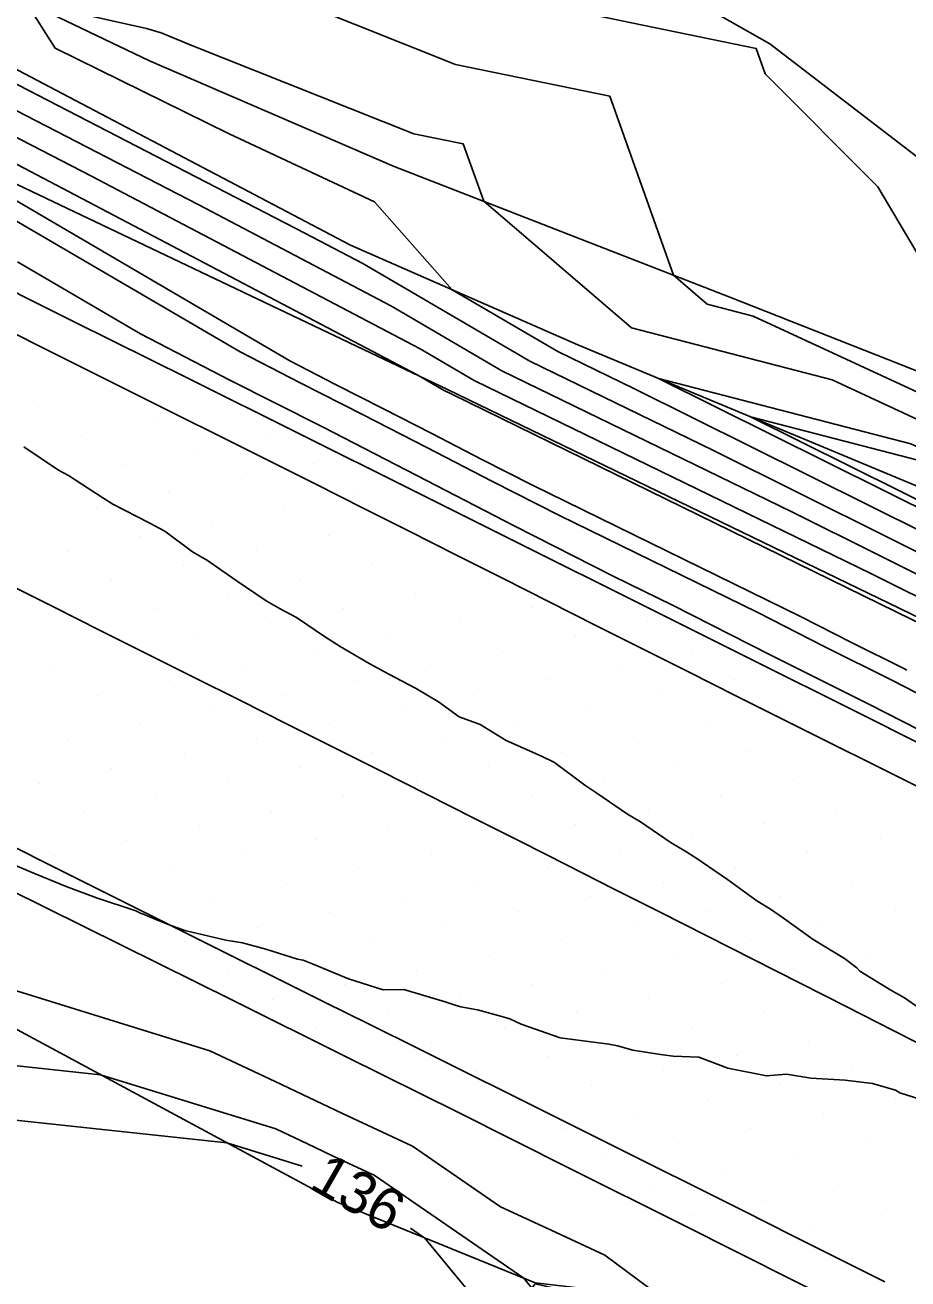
# Model space of a CAD drawing. Extents: x 2354170 to 2357230, y 866100 to 868290.
# Drawn here: x 2354514.6 to 2354556.8, y 867765.8 to 867825.8 of the extents above; entities that cross this region are included whole.
import ezdxf

# ---------------------------------------------------------------- set-up
doc = ezdxf.new("R2010")
doc.units = 0
for name, color, linetype in [('Default', 7, 'Continuous'), ('DTM Contours Major', 7, 'Continuous'), ('DTM Contours Minor', 7, 'Continuous'), ('Exist DTM Breakline', 7, 'Continuous'), ('Exist DTM Scan Elevation Point', 7, 'Continuous'), ('Exist Roads EOP', 7, 'Continuous'), ('PH Exist DTM Breakline', 7, 'Continuous')]:
    doc.layers.add(name, color=color, linetype=linetype)

msp = doc.modelspace()

# ---------------------------------------------------------------- linework, layer by layer
at = {"layer": 'Default'}
for points in [[(2354470.506, 867849.377), (2354474.06, 867847.64), (2354475.656, 867846.756), (2354490.189, 867840.432), (2354493.178, 867840.129), (2354494.614, 867839.435), (2354508.624, 867837.426), (2354513.41, 867835.329), (2354519.574, 867833.958), (2354524.073, 867832.585), (2354533.272, 867828.826), (2354537.128, 867827.291), (2354549.531, 867824.732), (2354549.962, 867823.523), (2354555.352, 867818.11), (2354559.266, 867811.479)], [(2354467.867, 867840.738), (2354477.265, 867836.298), (2354478.535, 867835.661), (2354478.775, 867835.543), (2354479.003, 867835.426), (2354505.674, 867822.317), (2354505.799, 867822.247), (2354506.785, 867821.73), (2354507.645, 867821.213), (2354507.762, 867821.151), (2354507.888, 867821.085), (2354527.222, 867809.774), (2354529.405, 867808.646), (2354531.694, 867807.489), (2354534.006, 867806.293), (2354536.398, 867805.059), (2354538.829, 867803.829), (2354551.654, 867797.546), (2354554.088, 867796.301), (2354556.592, 867795.049), (2354556.728, 867794.979)], [(2354510.381, 867831.956), (2354519.963, 867829.824), (2354522.569, 867829.029), (2354527.897, 867826.852), (2354535.138, 867823.969), (2354542.523, 867822.446), (2354545.576, 867813.874), (2354547.189, 867812.49), (2354549.379, 867811.923), (2354562.136, 867806.012), (2354570.623, 867802.823), (2354572.928, 867801.741), (2354582.478, 867798.096), (2354587.752, 867797.695), (2354598.75, 867797.556)], [(2354560.518, 867800.073), (2354543.668, 867808.451), (2354540.041, 867810.218), (2354534.98, 867813.179), (2354531.267, 867817.383), (2354524.308, 867820.641), (2354515.987, 867824.75), (2354514.566, 867826.977), (2354520.353, 867825.69), (2354521.065, 867825.473), (2354522.522, 867824.877), (2354533.149, 867820.647), (2354535.514, 867820.159), (2354536.492, 867817.414), (2354543.561, 867811.351), (2354553.155, 867808.863), (2354562.018, 867804.757)], [(2354595.94, 867781.268), (2354594.104, 867782.225), (2354590.878, 867784.04), (2354578.745, 867790.541), (2354569.53, 867794.381), (2354559.435, 867798.469), (2354551.229, 867802.549), (2354537.366, 867809.302), (2354532.081, 867812.395), (2354522.83, 867817.259), (2354509.729, 867824.019), (2354509.093, 867824.353), (2354506.507, 867825.81)], [(2354596.947, 867781.849), (2354594.065, 867783.352), (2354589.003, 867786.199), (2354580.046, 867790.998), (2354567.711, 867796.139), (2354559.976, 867799.271), (2354547.449, 867805.5), (2354538.703, 867809.76), (2354530.703, 867814.441), (2354527.939, 867815.895), (2354510.421, 867824.934)], [(2354509.037, 867823.104), (2354517.722, 867818.623), (2354533.459, 867810.348), (2354536.028, 867808.844), (2354555.009, 867799.598), (2354558.894, 867797.666), (2354571.349, 867792.623), (2354577.444, 867790.083), (2354592.753, 867781.88), (2354594.142, 867781.099), (2354594.933, 867780.687), (2354595.49, 867780.304), (2354606.302, 867775.371)], [(2354512.613, 867819.987), (2354533.335, 867809.09), (2354534.378, 867808.481), (2354534.489, 867808.423), (2354534.606, 867808.364), (2354534.724, 867808.303), (2354534.846, 867808.24), (2354534.97, 867808.177), (2354557.786, 867797.001), (2354558.01, 867796.886), (2354558.24, 867796.771), (2354558.471, 867796.653), (2354558.704, 867796.535), (2354559.991, 867796.201), (2354573.169, 867790.864), (2354576.143, 867789.625), (2354590.248, 867782.068), (2354592.835, 867780.157), (2354593.377, 867779.867), (2354593.935, 867779.558), (2354594.529, 867779.225), (2354604.981, 867774.144)], [(2354559.729, 867790.881), (2354554.945, 867793.327), (2354550.167, 867795.716), (2354545.522, 867798.092), (2354542.689, 867799.48), (2354537.951, 867801.879), (2354533.289, 867804.284), (2354528.782, 867806.615), (2354524.32, 867808.87), (2354520.067, 867811.067), (2354514.181, 867814.51)], [(2354580.781, 867792.692), (2354564.072, 867799.655), (2354561.059, 867800.875), (2354544.847, 867808.937), (2354556.931, 867805.804), (2354561.9, 867803.501), (2354565.206, 867802.259), (2354580.578, 867795.038), (2354584.861, 867793.404), (2354590.885, 867791.394), (2354595.43, 867789.944), (2354598.704, 867789.51)], [(2354557.997, 867778.329), (2354556.627, 867779.29), (2354555.964, 867779.664), (2354554.489, 867780.571), (2354554.348, 867780.72), (2354553.75, 867781.178), (2354552.255, 867782.088), (2354550.833, 867783.11), (2354550.217, 867783.538), (2354549.559, 867783.933), (2354548.151, 867784.946), (2354546.64, 867785.985), (2354546.078, 867786.344), (2354545.466, 867786.708), (2354543.991, 867787.72), (2354543.367, 867788.084), (2354541.9, 867789.091), (2354541.329, 867789.473), (2354539.872, 867790.557), (2354539.261, 867790.856), (2354537.572, 867791.61), (2354536.317, 867792.379), (2354535.325, 867792.745), (2354534.323, 867793.459), (2354533.226, 867794.104), (2354531.951, 867794.779), (2354531.012, 867795.288), (2354529.632, 867796.111), (2354528.87, 867796.581), (2354527.539, 867797.489), (2354526.75, 867797.907), (2354526.092, 867798.295), (2354524.653, 867799.269), (2354523.275, 867800.229), (2354522.559, 867800.634), (2354521.244, 867801.619), (2354520.486, 867802.032), (2354518.753, 867802.916), (2354518.271, 867803.215), (2354516.629, 867804.287), (2354516.156, 867804.549), (2354514.484, 867805.655)], [(2354458.562, 867794.368), (2354464.847, 867797.717), (2354468.883, 867796.785), (2354474.028, 867794.214), (2354478.3, 867790.991), (2354495.998, 867782.292), (2354492.376, 867772.362), (2354501.59, 867775.799), (2354508.342, 867766.098), (2354510.363, 867773.836), (2354524.195, 867772.356), (2354527.806, 867771.239)], [(2354513.426, 867785.907), (2354514.806, 867785.316), (2354516.522, 867784.626), (2354517.97, 867784.078), (2354519.843, 867783.447), (2354520.103, 867783.33), (2354520.171, 867783.312), (2354520.767, 867783.057), (2354521.529, 867782.747), (2354522.11, 867782.543), (2354522.193, 867782.515), (2354524.162, 867782.044), (2354524.944, 867781.927), (2354526.066, 867781.626), (2354527.586, 867781.141), (2354527.853, 867781.089), (2354528.336, 867780.908), (2354530.02, 867780.196), (2354531.689, 867779.673), (2354532.677, 867779.681), (2354534.647, 867779.092), (2354535.17, 867778.917), (2354535.404, 867778.853), (2354536.187, 867778.711), (2354537.362, 867778.39), (2354537.748, 867778.283), (2354538.281, 867778.028), (2354540.148, 867777.381), (2354542.479, 867777.079), (2354542.888, 867776.991), (2354543.63, 867776.784), (2354544.947, 867776.577), (2354545.559, 867776.498), (2354546.776, 867776.456), (2354548.173, 867775.918), (2354550.021, 867775.554), (2354550.98, 867775.63), (2354552.136, 867775.438), (2354553.792, 867775.349), (2354555.097, 867775.193), (2354556.188, 867774.865), (2354556.393, 867774.75), (2354558.056, 867774.218)], [(2354506.099, 867782.107), (2354523.391, 867776.761), (2354526.509, 867775.288), (2354529.735, 867773.759), (2354533.086, 867772.183), (2354537.299, 867769.283), (2354539.715, 867768.171), (2354542.28, 867766.97), (2354545.008, 867764.942), (2354545.338, 867764.868), (2354545.418, 867764.825), (2354546.675, 867764.21), (2354560.912, 867758.572), (2354563.245, 867757.521), (2354565.924, 867756.327), (2354568.895, 867754.923), (2354572.14, 867753.385), (2354580.612, 867750.283), (2354584.887, 867748.145), (2354589.212, 867746.04), (2354593.899, 867743.864), (2354594.17, 867743.755), (2354599.472, 867741.348)], [(2354532.988, 867768.268), (2354533.678, 867767.793), (2354537.507, 867763.142), (2354539.02, 867765.234), (2354544.78, 867763.93), (2354547.09, 867762.716), (2354564.032, 867754.425), (2354564.723, 867754.091), (2354576.772, 867749.007), (2354587.342, 867745.136), (2354588.954, 867744.33), (2354590.584, 867743.537), (2354592.351, 867742.716), (2354594.202, 867741.969), (2354596.423, 867740.961), (2354599.037, 867739.764), (2354601.985, 867738.389), (2354616.773, 867730.379), (2354618.604, 867729.622), (2354620.908, 867728.622), (2354621.495, 867728.368)]]:
    msp.add_lwpolyline(points, dxfattribs=at)
at = {"layer": 'DTM Contours Major'}
for points in [[(2354470.506, 867849.377), (2354474.06, 867847.64), (2354475.656, 867846.756), (2354490.189, 867840.432), (2354493.178, 867840.129), (2354494.614, 867839.435), (2354508.624, 867837.426), (2354513.41, 867835.329), (2354519.574, 867833.958), (2354524.073, 867832.585), (2354533.272, 867828.826), (2354537.128, 867827.291), (2354549.531, 867824.732), (2354549.962, 867823.523), (2354555.352, 867818.11), (2354559.266, 867811.479)], [(2354595.94, 867781.268), (2354594.104, 867782.225), (2354590.878, 867784.04), (2354578.745, 867790.541), (2354569.53, 867794.381), (2354559.435, 867798.469), (2354551.229, 867802.549), (2354537.366, 867809.302), (2354532.081, 867812.395), (2354522.83, 867817.259), (2354509.729, 867824.019), (2354509.093, 867824.353), (2354506.507, 867825.81)]]:
    msp.add_lwpolyline(points, dxfattribs=at)
at = {"layer": 'DTM Contours Minor'}
for points in [[(2354580.029, 867783.724), (2354577.02, 867785.946), (2354575.233, 867786.966), (2354573.596, 867787.855), (2354572.031, 867788.685), (2354562.609, 867791.135), (2354559.309, 867792.805), (2354556.043, 867794.475), (2354552.781, 867796.106), (2354549.61, 867797.728), (2354540.116, 867802.379), (2354536.916, 867803.999), (2354533.767, 867805.623), (2354530.723, 867807.198), (2354527.71, 867808.721), (2354524.837, 867810.205), (2354509.985, 867818.893)], [(2354599.297, 867783.206), (2354593.975, 867785.981), (2354584.628, 867791.238), (2354583.082, 867792.067), (2354563.465, 867800.241), (2354561.24, 867801.143), (2354549.261, 867807.099), (2354558.19, 867804.784), (2354561.861, 867803.083), (2354564.304, 867802.165), (2354581.853, 867793.921), (2354584.395, 867792.951), (2354591.512, 867790.577), (2354595.12, 867789.426), (2354599.072, 867788.902)], [(2354508.406, 867776.65), (2354518.163, 867775.606), (2354526.544, 867773.015), (2354528.055, 867772.301), (2354529.619, 867771.56), (2354531.244, 867770.796), (2354538.408, 867765.865), (2354538.799, 867765.39), (2354538.953, 867765.603), (2354544.966, 867764.243), (2354546.533, 867763.419), (2354564.232, 867754.758), (2354564.474, 867754.64), (2354568.705, 867752.855), (2354585.099, 867746.852), (2354587.598, 867745.602), (2354590.127, 867744.371), (2354592.867, 867743.099), (2354594.191, 867742.564), (2354595.051, 867742.174)]]:
    msp.add_lwpolyline(points, dxfattribs=at)
at = {"layer": 'Exist DTM Breakline'}
for points in [[(2354557.499, 867789.276), (2354555.261, 867790.39), (2354553.023, 867791.505), (2354550.789, 867792.626), (2354548.555, 867793.748), (2354546.321, 867794.871), (2354544.087, 867795.993), (2354541.855, 867797.119), (2354539.623, 867798.245), (2354537.391, 867799.371), (2354535.159, 867800.498), (2354532.926, 867801.622), (2354530.693, 867802.745), (2354528.46, 867803.869), (2354526.226, 867804.992), (2354523.99, 867806.11), (2354521.753, 867807.227), (2354519.517, 867808.344), (2354517.28, 867809.46), (2354515.046, 867810.582), (2354512.812, 867811.704)], [(2354513.674, 867799.116), (2354515.91, 867797.997), (2354518.145, 867796.878), (2354520.38, 867795.758), (2354522.615, 867794.638), (2354524.85, 867793.517), (2354527.084, 867792.395), (2354529.317, 867791.272), (2354531.55, 867790.148), (2354533.783, 867789.023), (2354536.015, 867787.897), (2354538.247, 867786.77), (2354540.478, 867785.642), (2354542.709, 867784.514), (2354544.939, 867783.385), (2354547.17, 867782.255), (2354549.399, 867781.125), (2354551.629, 867779.994), (2354553.858, 867778.862), (2354556.087, 867777.73), (2354558.316, 867776.597)], [(2354555.679, 867765.69), (2354553.446, 867766.814), (2354551.212, 867767.937), (2354548.978, 867769.059), (2354546.744, 867770.18), (2354544.508, 867771.3), (2354542.272, 867772.418), (2354540.035, 867773.534), (2354537.798, 867774.649), (2354535.56, 867775.763), (2354533.321, 867776.877), (2354531.083, 867777.99), (2354528.845, 867779.103), (2354526.606, 867780.217), (2354524.368, 867781.331), (2354522.131, 867782.446), (2354519.894, 867783.563), (2354517.659, 867784.682), (2354515.424, 867785.803), (2354513.19, 867786.925)]]:
    msp.add_lwpolyline(points, dxfattribs=at)
at = {"layer": 'Exist DTM Scan Elevation Point'}
for p, q in [((2354516.556, 867809.685), (2354516.556, 867809.685)), ((2354518.641, 867808.305), (2354518.641, 867808.305)), ((2354515.177, 867807.6), (2354515.177, 867807.6)), ((2354524.191, 867807.631), (2354524.191, 867807.631)), ((2354520.726, 867806.926), (2354520.726, 867806.926)), ((2354517.262, 867806.22), (2354517.262, 867806.22)), ((2354526.276, 867806.252), (2354526.276, 867806.252)), ((2354522.811, 867805.546), (2354522.811, 867805.546)), ((2354519.347, 867804.841), (2354519.347, 867804.841)), ((2354528.361, 867804.873), (2354528.361, 867804.873)), ((2354515.882, 867804.135), (2354515.882, 867804.135)), ((2354524.896, 867804.167), (2354524.896, 867804.167)), ((2354521.432, 867803.461), (2354521.432, 867803.461)), ((2354530.446, 867803.493), (2354530.446, 867803.493)), ((2354517.967, 867802.756), (2354517.967, 867802.756)), ((2354526.981, 867802.788), (2354526.981, 867802.788)), ((2354523.517, 867802.082), (2354523.517, 867802.082)), ((2354532.53, 867802.114), (2354532.53, 867802.114)), ((2354520.052, 867801.376), (2354520.052, 867801.376)), ((2354529.066, 867801.408), (2354529.066, 867801.408)), ((2354525.602, 867800.703), (2354525.602, 867800.703)), ((2354516.588, 867800.671), (2354516.588, 867800.671)), ((2354522.137, 867799.997), (2354522.137, 867799.997)), ((2354531.151, 867800.029), (2354531.151, 867800.029)), ((2354518.673, 867799.291), (2354518.673, 867799.291)), ((2354527.687, 867799.323), (2354527.687, 867799.323)), ((2354536.7, 867799.355), (2354536.7, 867799.355)), ((2354515.208, 867798.586), (2354515.208, 867798.586)), ((2354524.222, 867798.618), (2354524.222, 867798.618)), ((2354533.236, 867798.649), (2354533.236, 867798.649)), ((2354520.758, 867797.912), (2354520.758, 867797.912)), ((2354529.772, 867797.944), (2354529.772, 867797.944)), ((2354538.785, 867797.975), (2354538.785, 867797.975)), ((2354517.293, 867797.206), (2354517.293, 867797.206)), ((2354526.307, 867797.238), (2354526.307, 867797.238)), ((2354535.321, 867797.27), (2354535.321, 867797.27)), ((2354544.335, 867797.301), (2354544.335, 867797.301)), ((2354522.843, 867796.533), (2354522.843, 867796.533)), ((2354531.857, 867796.564), (2354531.857, 867796.564)), ((2354540.87, 867796.596), (2354540.87, 867796.596)), ((2354537.406, 867795.89), (2354537.406, 867795.89)), ((2354546.42, 867795.922), (2354546.42, 867795.922)), ((2354519.378, 867795.827), (2354519.378, 867795.827)), ((2354528.392, 867795.859), (2354528.392, 867795.859)), ((2354515.914, 867795.121), (2354515.914, 867795.121)), ((2354524.928, 867795.153), (2354524.928, 867795.153)), ((2354533.942, 867795.185), (2354533.942, 867795.185)), ((2354542.955, 867795.216), (2354542.955, 867795.216)), ((2354521.463, 867794.448), (2354521.463, 867794.448)), ((2354530.477, 867794.479), (2354530.477, 867794.479)), ((2354539.491, 867794.511), (2354539.491, 867794.511)), ((2354548.505, 867794.543), (2354548.505, 867794.543)), ((2354517.999, 867793.742), (2354517.999, 867793.742)), ((2354527.013, 867793.774), (2354527.013, 867793.774)), ((2354536.027, 867793.805), (2354536.027, 867793.805)), ((2354545.04, 867793.837), (2354545.04, 867793.837)), ((2354523.548, 867793.068), (2354523.548, 867793.068)), ((2354532.562, 867793.1), (2354532.562, 867793.1)), ((2354541.576, 867793.131), (2354541.576, 867793.131)), ((2354550.59, 867793.163), (2354550.59, 867793.163)), ((2354520.084, 867792.363), (2354520.084, 867792.363)), ((2354529.098, 867792.394), (2354529.098, 867792.394)), ((2354538.112, 867792.426), (2354538.112, 867792.426)), ((2354547.125, 867792.458), (2354547.125, 867792.458)), ((2354525.633, 867791.689), (2354525.633, 867791.689)), ((2354534.647, 867791.72), (2354534.647, 867791.72)), ((2354543.661, 867791.752), (2354543.661, 867791.752)), ((2354552.675, 867791.784), (2354552.675, 867791.784)), ((2354516.62, 867791.657), (2354516.62, 867791.657)), ((2354549.21, 867791.078), (2354549.21, 867791.078)), ((2354522.169, 867790.983), (2354522.169, 867790.983)), ((2354531.183, 867791.015), (2354531.183, 867791.015)), ((2354540.197, 867791.047), (2354540.197, 867791.047)), ((2354518.705, 867790.278), (2354518.705, 867790.278)), ((2354527.718, 867790.309), (2354527.718, 867790.309)), ((2354536.732, 867790.341), (2354536.732, 867790.341)), ((2354545.746, 867790.373), (2354545.746, 867790.373)), ((2354554.76, 867790.404), (2354554.76, 867790.404)), ((2354515.24, 867789.572), (2354515.24, 867789.572)), ((2354524.254, 867789.604), (2354524.254, 867789.604)), ((2354533.268, 867789.635), (2354533.268, 867789.635)), ((2354542.282, 867789.667), (2354542.282, 867789.667)), ((2354551.295, 867789.699), (2354551.295, 867789.699)), ((2354520.789, 867788.898), (2354520.789, 867788.898)), ((2354529.803, 867788.93), (2354529.803, 867788.93)), ((2354538.817, 867788.962), (2354538.817, 867788.962)), ((2354547.831, 867788.993), (2354547.831, 867788.993)), ((2354517.325, 867788.193), (2354517.325, 867788.193)), ((2354526.339, 867788.224), (2354526.339, 867788.224)), ((2354544.367, 867788.288), (2354544.367, 867788.288)), ((2354553.38, 867788.319), (2354553.38, 867788.319)), ((2354522.874, 867787.519), (2354522.874, 867787.519)), ((2354531.888, 867787.55), (2354531.888, 867787.55)), ((2354540.902, 867787.582), (2354540.902, 867787.582)), ((2354549.916, 867787.614), (2354549.916, 867787.614)), ((2354537.438, 867786.877), (2354537.438, 867786.877)), ((2354546.452, 867786.908), (2354546.452, 867786.908)), ((2354555.465, 867786.94), (2354555.465, 867786.94)), ((2354519.41, 867786.813), (2354519.41, 867786.813)), ((2354528.424, 867786.845), (2354528.424, 867786.845)), ((2354515.946, 867786.108), (2354515.946, 867786.108)), ((2354524.959, 867786.139), (2354524.959, 867786.139)), ((2354533.973, 867786.171), (2354533.973, 867786.171)), ((2354542.987, 867786.203), (2354542.987, 867786.203)), ((2354552.001, 867786.234), (2354552.001, 867786.234)), ((2354521.495, 867785.434), (2354521.495, 867785.434)), ((2354530.509, 867785.465), (2354530.509, 867785.465)), ((2354539.523, 867785.497), (2354539.523, 867785.497)), ((2354548.537, 867785.529), (2354548.537, 867785.529)), ((2354518.031, 867784.728), (2354518.031, 867784.728)), ((2354527.044, 867784.76), (2354527.044, 867784.76)), ((2354536.058, 867784.792), (2354536.058, 867784.792)), ((2354545.072, 867784.823), (2354545.072, 867784.823)), ((2354554.086, 867784.855), (2354554.086, 867784.855)), ((2354523.58, 867784.054), (2354523.58, 867784.054)), ((2354532.594, 867784.086), (2354532.594, 867784.086)), ((2354541.608, 867784.118), (2354541.608, 867784.118)), ((2354550.621, 867784.149), (2354550.621, 867784.149)), ((2354520.116, 867783.349), (2354520.116, 867783.349)), ((2354529.129, 867783.38), (2354529.129, 867783.38)), ((2354538.143, 867783.412), (2354538.143, 867783.412)), ((2354547.157, 867783.444), (2354547.157, 867783.444)), ((2354556.171, 867783.475), (2354556.171, 867783.475)), ((2354534.679, 867782.707), (2354534.679, 867782.707)), ((2354543.693, 867782.738), (2354543.693, 867782.738)), ((2354552.706, 867782.77), (2354552.706, 867782.77)), ((2354525.665, 867782.675), (2354525.665, 867782.675)), ((2354522.201, 867781.969), (2354522.201, 867781.969)), ((2354531.214, 867782.001), (2354531.214, 867782.001)), ((2354540.228, 867782.033), (2354540.228, 867782.033)), ((2354549.242, 867782.064), (2354549.242, 867782.064)), ((2354527.75, 867781.295), (2354527.75, 867781.295)), ((2354536.764, 867781.327), (2354536.764, 867781.327)), ((2354545.778, 867781.359), (2354545.778, 867781.359)), ((2354554.791, 867781.39), (2354554.791, 867781.39)), ((2354524.286, 867780.59), (2354524.286, 867780.59)), ((2354533.299, 867780.622), (2354533.299, 867780.622)), ((2354542.313, 867780.653), (2354542.313, 867780.653)), ((2354551.327, 867780.685), (2354551.327, 867780.685)), ((2354529.835, 867779.916), (2354529.835, 867779.916)), ((2354538.849, 867779.948), (2354538.849, 867779.948)), ((2354547.863, 867779.979), (2354547.863, 867779.979)), ((2354526.371, 867779.21), (2354526.371, 867779.21)), ((2354535.384, 867779.242), (2354535.384, 867779.242)), ((2354544.398, 867779.274), (2354544.398, 867779.274)), ((2354553.412, 867779.306), (2354553.412, 867779.306)), ((2354531.92, 867778.537), (2354531.92, 867778.537)), ((2354540.934, 867778.568), (2354540.934, 867778.568)), ((2354549.948, 867778.6), (2354549.948, 867778.6)), ((2354546.483, 867777.894), (2354546.483, 867777.894)), ((2354555.497, 867777.926), (2354555.497, 867777.926)), ((2354528.456, 867777.831), (2354528.456, 867777.831)), ((2354537.469, 867777.863), (2354537.469, 867777.863)), ((2354534.005, 867777.157), (2354534.005, 867777.157)), ((2354543.019, 867777.189), (2354543.019, 867777.189)), ((2354552.033, 867777.221), (2354552.033, 867777.221)), ((2354539.554, 867776.483), (2354539.554, 867776.483)), ((2354548.568, 867776.515), (2354548.568, 867776.515)), ((2354536.09, 867775.778), (2354536.09, 867775.778)), ((2354545.104, 867775.809), (2354545.104, 867775.809)), ((2354554.118, 867775.841), (2354554.118, 867775.841)), ((2354541.639, 867775.104), (2354541.639, 867775.104)), ((2354550.653, 867775.136), (2354550.653, 867775.136)), ((2354538.175, 867774.398), (2354538.175, 867774.398)), ((2354547.189, 867774.43), (2354547.189, 867774.43)), ((2354556.203, 867774.462), (2354556.203, 867774.462)), ((2354543.724, 867773.724), (2354543.724, 867773.724)), ((2354552.738, 867773.756), (2354552.738, 867773.756)), ((2354540.26, 867773.019), (2354540.26, 867773.019)), ((2354549.274, 867773.051), (2354549.274, 867773.051)), ((2354545.809, 867772.345), (2354545.809, 867772.345)), ((2354554.823, 867772.377), (2354554.823, 867772.377)), ((2354542.345, 867771.639), (2354542.345, 867771.639)), ((2354551.359, 867771.671), (2354551.359, 867771.671)), ((2354547.894, 867770.966), (2354547.894, 867770.966)), ((2354544.43, 867770.26), (2354544.43, 867770.26)), ((2354553.444, 867770.292), (2354553.444, 867770.292)), ((2354549.979, 867769.586), (2354549.979, 867769.586)), ((2354546.515, 867768.881), (2354546.515, 867768.881)), ((2354555.529, 867768.912), (2354555.529, 867768.912)), ((2354552.064, 867768.207), (2354552.064, 867768.207)), ((2354548.6, 867767.501), (2354548.6, 867767.501)), ((2354554.149, 867766.827), (2354554.149, 867766.827))]:
    msp.add_line(p, q, dxfattribs=at)
at = {"layer": 'Exist Roads EOP'}
for points in [[(2354511.565, 867814.307), (2354516.936, 867811.633), (2354522.307, 867808.958), (2354527.677, 867806.283), (2354533.047, 867803.606), (2354538.416, 867800.927), (2354543.784, 867798.247), (2354549.15, 867795.564), (2354554.516, 867792.879), (2354559.88, 867790.189), (2354565.241, 867787.496), (2354570.6, 867784.797), (2354575.955, 867782.092), (2354581.307, 867779.38), (2354586.655, 867776.659), (2354591.998, 867773.93), (2354597.339, 867771.195)], [(2354599.519, 867741.354), (2354594.164, 867744.061), (2354588.811, 867746.771), (2354583.459, 867749.484), (2354578.108, 867752.197), (2354572.757, 867754.911), (2354567.405, 867757.624), (2354562.052, 867760.334), (2354556.698, 867763.041), (2354551.341, 867765.744), (2354545.98, 867768.44), (2354540.617, 867771.129), (2354535.249, 867773.81), (2354529.879, 867776.485), (2354524.506, 867779.156), (2354519.131, 867781.823), (2354513.756, 867784.488)]]:
    msp.add_lwpolyline(points, dxfattribs=at)
at = {"layer": 'PH Exist DTM Breakline'}
for points in [[(2354532.212, 867819.082), (2354548.262, 867812.828), (2354562.258, 867807.313), (2354571.578, 867802.923), (2354587.43, 867795.903), (2354596.928, 867792.45), (2354599.119, 867797.033), (2354608.446, 867817.6), (2354619.084, 867841.775), (2354628.1, 867869.882), (2354636.788, 867898.256), (2354647.119, 867927.608), (2354659.868, 867963.892), (2354672.029, 867996.154), (2354676.624, 868011.197)], [(2354545.358, 867764.902), (2354538.946, 867765.645), (2354529.51, 867769.492), (2354503.724, 867783.387), (2354467.951, 867802.612), (2354437.211, 867816.015), (2354413.98, 867828.144), (2354390.008, 867841.365), (2354375.715, 867850), (2354362.621, 867857.413), (2354349.888, 867863.652), (2354331.759, 867873.22), (2354302.779, 867887.247), (2354277.711, 867900.27)], [(2354565.456, 867811.382), (2354557.252, 867819.525), (2354550.188, 867824.946), (2354539.393, 867831.074), (2354526.857, 867839.168), (2354518.872, 867841.415), (2354508.732, 867844.964), (2354495, 867850.508), (2354482.519, 867858.871), (2354469.225, 867866.633), (2354458.737, 867868.181), (2354444.901, 867869.415), (2354437.701, 867871.111)], [(2354435.294, 867864.185), (2354438.036, 867865.881), (2354442.242, 867865.77), (2354453.484, 867860.653), (2354477.905, 867847.808), (2354492.941, 867838.78), (2354508.515, 867829.877), (2354520.499, 867824.135), (2354532.212, 867819.082)], [(2354442.019, 867861.427), (2354472.524, 867845.291), (2354497.007, 867832.611), (2354510.815, 867825.455), (2354530.116, 867815.314), (2354540.989, 867810.543), (2354561.75, 867801.899)], [(2354558.407, 867796.945), (2354534.762, 867808.411), (2354505.756, 867822.219), (2354478.59, 867835.572), (2354467.217, 867841.798), (2354451.871, 867849.703), (2354436.904, 867856.99), (2354433.787, 867858.128)]]:
    msp.add_lwpolyline(points, dxfattribs=at)

# ---------------------------------------------------------------- texts
at = {"layer": 'Default'}
msp.add_text('136', height=2, rotation=330.16559, dxfattribs=at).set_placement((2354528.072, 867770.218))

doc.saveas('drawing.dxf')
